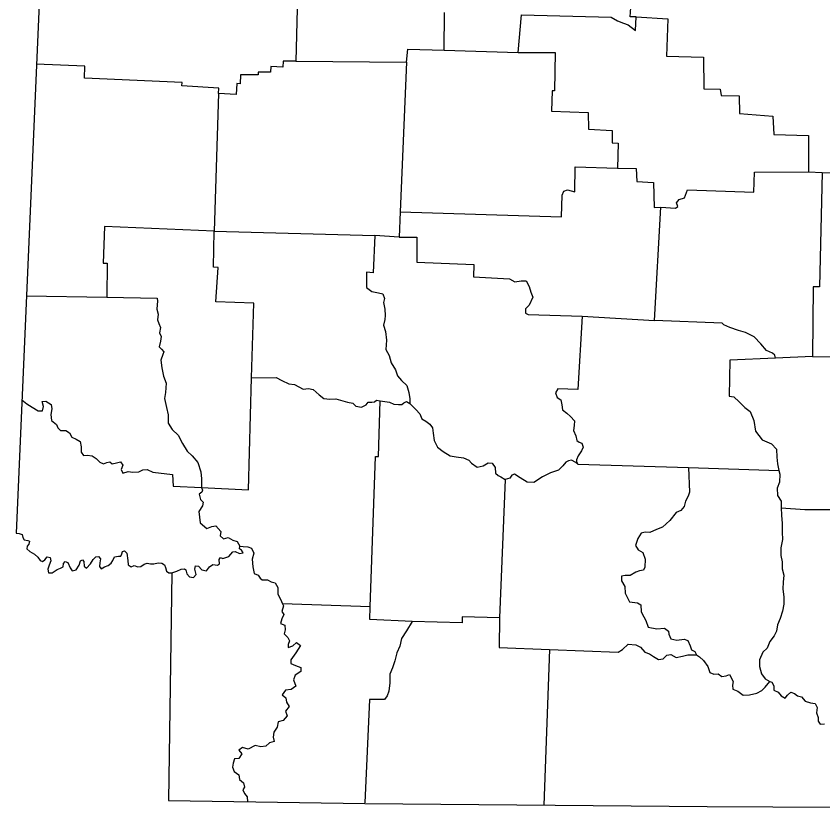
# Model space of a CAD drawing. Extents: x 1127717 to 1741049, y 2026793 to 2244711.
# Drawn here: x 1164311 to 1166334, y 2105853 to 2107839 of the extents above; entities that cross this region are included whole.
import ezdxf

# ---------------------------------------------------------------- set-up
doc = ezdxf.new("R2010")
doc.units = 0
doc.layers.add('30', color=7, linetype='Continuous')

msp = doc.modelspace()

# ---------------------------------------------------------------- linework, layer by layer
at = {"layer": '30'}
for points in [[(1164392.3, 2108428.4), (1164310.7, 2106541.8), (1164318.3, 2106541.4), (1164325.6, 2106538.2), (1164327.2, 2106531.3), (1164331.1, 2106525), (1164339.9, 2106523.2), (1164344, 2106522.2), (1164342.4, 2106514.3), (1164338.2, 2106508.9), (1164337.4, 2106502.3), (1164344.9, 2106495.7), (1164356.8, 2106489.5), (1164364.7, 2106481.5), (1164370.8, 2106473.3), (1164376.5, 2106471.1), (1164382.5, 2106475.3), (1164388.6, 2106482.8), (1164396.2, 2106481), (1164398, 2106472.4), (1164393.3, 2106461.3), (1164389.8, 2106452), (1164391.8, 2106442.5), (1164401.1, 2106442.1), (1164413.4, 2106450.9), (1164422.2, 2106453.9), (1164429, 2106457.8), (1164429.8, 2106465.4), (1164433.7, 2106470.6), (1164440.4, 2106468.1), (1164446.6, 2106454.9), (1164450.8, 2106447.4), (1164461.3, 2106450.1), (1164468.7, 2106461.7), (1164472.4, 2106472.8), (1164477.2, 2106474.6), (1164480.5, 2106470.5), (1164481.3, 2106458.8), (1164487.1, 2106454), (1164497.1, 2106464.8), (1164504, 2106476.1), (1164510.5, 2106482.4), (1164517.5, 2106483.5), (1164521.9, 2106477.5), (1164520.5, 2106467.5), (1164519.7, 2106458.2), (1164524.3, 2106452.4), (1164532.5, 2106457.7), (1164541.4, 2106461.2), (1164549.1, 2106466.8), (1164553.1, 2106473.6), (1164557.8, 2106482.4), (1164567.6, 2106484.6), (1164573.1, 2106484), (1164576, 2106489.9), (1164577.8, 2106495.6), (1164582.8, 2106497.4), (1164588.7, 2106491.6), (1164591, 2106473), (1164591.5, 2106462.7), (1164598.9, 2106457.8), (1164606.5, 2106460.6), (1164616, 2106457.3), (1164623.2, 2106458.4), (1164631.9, 2106464.4), (1164639.1, 2106466.7), (1164647.4, 2106464.9), (1164655.8, 2106464.7), (1164667.3, 2106467.9), (1164676.5, 2106466.8), (1164682.9, 2106462.8), (1164685.2, 2106455.9), (1164688.1, 2106446.6), (1164693.3, 2106442.4), (1164701.4, 2106442.3), (1164692.9, 2105871.2), (1165185.7, 2105863.4), (1166044, 2105856.1), (1166703.1, 2105852.7)], [(1165020.2, 2108022.1), (1165012.1, 2107725.9), (1165290.2, 2107723.6), (1165292.9, 2107756.5), (1165384.3, 2107754), (1165385.6, 2107847.9)], [(1165384.3, 2107754), (1165569.6, 2107748.3), (1165578.5, 2107842.3), (1165803.2, 2107836.4), (1165819.5, 2107827.5), (1165834, 2107821.8), (1165846.3, 2107817.5), (1165864.4, 2107803.4), (1165865.7, 2107837.2), (1165850.9, 2107837.7), (1165855.3, 2107897), (1165945.6, 2107894.6), (1165948.6, 2107927.6), (1166037.1, 2107926.2), (1166040.2, 2107943.3)], [(1165865.7, 2107837.2), (1165945.1, 2107832.1), (1165941.8, 2107738.5), (1166034.6, 2107736.2), (1166035.4, 2107657), (1166076.4, 2107656.1), (1166079, 2107640.3), (1166124.8, 2107639.1), (1166125.2, 2107594.7), (1166208.8, 2107588.3), (1166211.6, 2107542.5), (1166298.4, 2107539.6), (1166298.1, 2107448.8), (1166332.4, 2107446.8), (1166490.8, 2107442.4)], [(1165569.6, 2107748.3), (1165662.6, 2107747.9), (1165661, 2107651.6), (1165655, 2107651.5), (1165653.7, 2107600.7), (1165745.9, 2107597.7), (1165746.2, 2107555.5), (1165805.5, 2107552.6), (1165805.5, 2107521.2), (1165820.5, 2107520.7), (1165819.2, 2107457.8), (1165866.4, 2107456.5), (1165867.5, 2107424.5), (1165909.9, 2107421.4), (1165910.8, 2107358.9), (1165927.5, 2107359.9)], [(1165012.1, 2107725.9), (1164980.4, 2107726), (1164979.6, 2107711.2), (1164949.4, 2107712.7), (1164948.9, 2107698.6), (1164917.6, 2107698.7), (1164917.8, 2107692), (1164873.6, 2107692), (1164872.5, 2107669.6), (1164864, 2107670.5), (1164862.3, 2107642.8), (1164818.2, 2107645), (1164818.9, 2107658.4), (1164726.7, 2107664.4), (1164727.3, 2107672.3), (1164482.5, 2107683.3), (1164482.7, 2107713.6), (1164360.7, 2107718.5)], [(1165290.2, 2107723.6), (1165274.3, 2107348.2), (1165678.3, 2107335.7), (1165680.4, 2107389.8), (1165684.4, 2107399.9), (1165694, 2107403.4), (1165712.5, 2107398), (1165712.8, 2107461), (1165819.2, 2107457.8)], [(1164818.2, 2107645), (1164807.6, 2107299.5)], [(1166332.4, 2107446.8), (1166325.6, 2107160.1), (1166310.4, 2107159.6), (1166308.4, 2106985.4), (1166215.2, 2106981), (1166213.7, 2106988.6), (1166208.1, 2106993.7), (1166193.1, 2107000.4), (1166178.9, 2107016.8), (1166162.2, 2107034.5), (1166140, 2107045.6), (1166123.1, 2107050.4), (1166101.1, 2107058), (1166085.9, 2107064.7), (1166081.7, 2107068.8), (1165911.7, 2107075.5), (1165927.5, 2107359.9), (1165964.9, 2107357.6), (1165970.2, 2107361.3), (1165967.5, 2107370.9), (1165973.9, 2107379.3), (1165987.1, 2107383.6), (1165994.8, 2107403.5), (1166160.8, 2107397.7), (1166162.6, 2107447.5), (1166298.1, 2107448.8)], [(1165274.3, 2107348.2), (1165271.6, 2107285), (1165316, 2107284.5), (1165316.1, 2107221.8), (1165458.4, 2107216.3), (1165457.9, 2107185.3), (1165548, 2107180), (1165561.7, 2107172.4), (1165577.5, 2107175), (1165590.4, 2107174.8), (1165598, 2107160.6), (1165601.8, 2107146.9), (1165607.1, 2107133.7), (1165597.5, 2107114.3), (1165588.5, 2107104.7), (1165588.8, 2107094.2), (1165594.9, 2107090.8), (1165730.6, 2107086.6), (1165911.7, 2107075.5)], [(1164901.1, 2106932), (1164906.9, 2107119.3), (1164812, 2107122.5), (1164817.2, 2107208.3), (1164806, 2107209.4), (1164807.6, 2107299.5), (1164532, 2107311), (1164529, 2107219.5), (1164538.8, 2107219.1), (1164538.5, 2107133.8)], [(1164807.6, 2107299.5), (1165210.3, 2107288.7)], [(1165271.6, 2107285), (1165210.3, 2107288.7), (1165206.4, 2107195.5), (1165189.9, 2107196.5), (1165189.3, 2107158.6), (1165202.7, 2107148.4), (1165219.8, 2107144.8), (1165230.3, 2107142.4), (1165234.4, 2107130.9), (1165232.1, 2107120.7), (1165235.4, 2107104), (1165236.3, 2107087.7), (1165235.4, 2107078), (1165231.8, 2107064.2), (1165237, 2107047.9), (1165239.8, 2107026.4), (1165238.2, 2107002.8), (1165246.7, 2106987.7), (1165251.4, 2106969.2), (1165262.4, 2106951.4), (1165267.1, 2106936.3), (1165277.2, 2106925.2), (1165290.6, 2106912.3), (1165295.5, 2106894.6), (1165297.9, 2106878.8), (1165298.6, 2106867.1)], [(1164336.3, 2107137.7), (1164538.5, 2107133.8), (1164664.7, 2107131.4), (1164665.5, 2107124), (1164664.4, 2107114.5), (1164664, 2107104), (1164666.9, 2107091.3), (1164664.9, 2107077.1), (1164668.9, 2107068.2), (1164672.5, 2107057.9), (1164670.6, 2107044.8), (1164674.5, 2107035.4), (1164672.4, 2107024), (1164669.3, 2107009.5), (1164675.2, 2107003.5), (1164681.5, 2106997.2), (1164679, 2106989.8), (1164673.7, 2106976.1), (1164676, 2106956.5), (1164680.7, 2106936.1), (1164686.8, 2106917.9), (1164685.7, 2106894.8), (1164682.8, 2106879.4), (1164688.2, 2106857.3), (1164691.9, 2106838.7), (1164692.3, 2106818.2), (1164701.8, 2106801.8), (1164716.8, 2106787.5), (1164728.4, 2106766.8), (1164739.5, 2106747.5), (1164752.2, 2106735.6), (1164766.7, 2106719.4), (1164773.9, 2106695.7), (1164775.8, 2106678.2), (1164775.9, 2106656.3)], [(1166308.4, 2106985.4), (1166555.7, 2106984.3), (1166555.3, 2107017), (1166742.4, 2107019.3), (1166743.6, 2106988.8), (1166759.1, 2106988.8), (1166759.1, 2107102.7), (1166773.6, 2107099.8), (1166793.8, 2107093.8), (1166813.2, 2107084.9), (1166822.7, 2107070.9), (1166834.8, 2107065), (1166850.7, 2107073.3), (1166869.8, 2107074.6), (1166877.6, 2107056.6), (1166863.9, 2107038.5), (1166868, 2107023.9), (1166885.7, 2107025.5), (1166912, 2107033.2), (1166931.4, 2107021.1), (1166953.2, 2107012.9), (1166978.3, 2107016.1), (1166995.2, 2107013.4)], [(1165730.6, 2107086.6), (1165719.6, 2106902), (1165669.8, 2106904.3), (1165663.4, 2106893.7), (1165668.2, 2106882.1), (1165677.4, 2106876.7), (1165679.8, 2106864.3), (1165681.5, 2106851.6), (1165692.1, 2106842.9), (1165701.3, 2106834.4), (1165711.3, 2106823.7), (1165710.4, 2106811.8), (1165709, 2106799.4), (1165715, 2106786), (1165717.4, 2106774.7), (1165723.1, 2106770.4), (1165729.5, 2106768.1), (1165733.1, 2106757.3), (1165728.9, 2106748.3), (1165720.8, 2106735.8), (1165716.1, 2106726.1), (1165716.3, 2106720.9), (1165719.3, 2106715.1)], [(1166215.2, 2106981), (1166100.6, 2106976.2), (1166099.4, 2106885.9), (1166111, 2106883.8), (1166124.6, 2106871.1), (1166139, 2106857.5), (1166151.9, 2106847.3), (1166161.1, 2106824.5), (1166165.4, 2106797.5), (1166182.4, 2106776), (1166205.2, 2106766.3), (1166218, 2106752.3), (1166218.7, 2106732.5), (1166220.3, 2106715.8), (1166223.6, 2106699.2)], [(1164775.9, 2106656.3), (1164893.7, 2106651), (1164901.1, 2106932), (1164963.3, 2106932.6), (1164977.3, 2106925), (1164995, 2106916.8), (1165009.3, 2106914.9), (1165019.5, 2106908.8), (1165030.8, 2106902.8), (1165043.8, 2106905.2), (1165055.4, 2106902.2), (1165070.7, 2106889.3), (1165082.5, 2106880), (1165097.9, 2106878.4), (1165113, 2106878.6), (1165130.1, 2106873.8), (1165141.7, 2106870.7), (1165155.5, 2106867.9), (1165163, 2106860.3), (1165176.6, 2106858), (1165188.6, 2106864), (1165193.7, 2106870.5), (1165202.8, 2106870.6), (1165209.5, 2106871.7), (1165214.5, 2106875.2), (1165223.8, 2106873.6)], [(1164324.9, 2106876.1), (1164337.9, 2106866.8), (1164351.1, 2106857.7), (1164366.2, 2106848.9), (1164376.9, 2106849), (1164379, 2106859.7), (1164375.7, 2106871.9), (1164385.5, 2106872.7), (1164398.9, 2106864.6), (1164400.2, 2106853.6), (1164397.3, 2106839.8), (1164399.4, 2106824.5), (1164411.9, 2106814.5), (1164415.6, 2106806.1), (1164421.7, 2106799.3), (1164435.5, 2106799.4), (1164444.7, 2106794), (1164450.7, 2106782.9), (1164460.9, 2106777.9), (1164471.1, 2106771.8), (1164474.2, 2106758.9), (1164473.7, 2106745.1), (1164479.3, 2106736.9), (1164489.1, 2106737.7), (1164501, 2106735.8), (1164511.4, 2106729.4), (1164520.5, 2106720), (1164530, 2106715.5), (1164537.9, 2106719), (1164545.8, 2106720.7), (1164551.7, 2106716.1), (1164562.7, 2106718.1), (1164572.1, 2106720.8), (1164577.9, 2106712.8), (1164574.4, 2106701.9), (1164578.7, 2106692.5), (1164591.5, 2106696.6), (1164603.8, 2106695), (1164618.4, 2106695.4), (1164628.7, 2106701), (1164639.3, 2106701.5), (1164653.9, 2106695.1), (1164703.2, 2106688.8), (1164704.2, 2106659.7), (1164775.9, 2106656.3)], [(1165304.1, 2106320.6), (1165198.1, 2106325.2), (1165198.6, 2106356.9), (1165212.1, 2106734.1), (1165219.8, 2106734.5), (1165223.8, 2106873.6), (1165235.2, 2106872.5), (1165247.6, 2106870.4), (1165258.5, 2106865.9), (1165270.2, 2106864.7), (1165278.5, 2106865.1), (1165283.1, 2106869.3), (1165289.6, 2106872.5), (1165298.6, 2106867.1)], [(1165298.6, 2106867.1), (1165305.9, 2106860.1), (1165313.2, 2106852.1), (1165323.2, 2106841.4), (1165328, 2106829), (1165338.7, 2106822.6), (1165348.6, 2106815.5), (1165354.8, 2106805.9), (1165356.5, 2106793), (1165359.3, 2106774.1), (1165367.6, 2106757.7), (1165382, 2106747.2), (1165399.7, 2106736), (1165414.9, 2106733.6), (1165433, 2106730.6), (1165446.5, 2106724.7), (1165453.3, 2106717.7), (1165467, 2106707.4), (1165482.1, 2106711), (1165494.8, 2106718.4), (1165505.1, 2106717.3), (1165512.3, 2106706.4), (1165513, 2106692.8), (1165519.6, 2106686.7), (1165526.7, 2106683), (1165537.1, 2106676.9)], [(1165719.3, 2106715.1), (1165714.8, 2106719.5), (1165704.2, 2106724.7), (1165696, 2106723.8), (1165689.3, 2106720.4), (1165682, 2106710.7), (1165671.1, 2106700.2), (1165651.4, 2106693.1), (1165631.4, 2106683), (1165609, 2106669), (1165592.3, 2106669.6), (1165575.3, 2106680.6), (1165561.1, 2106689.9), (1165553.9, 2106687.1), (1165549.1, 2106680.3), (1165537.1, 2106676.9), (1165523.3, 2106329.5), (1165522.5, 2106255.4), (1165648.2, 2106250.2), (1165820.8, 2106243), (1165831.4, 2106250.2), (1165846.2, 2106263.8), (1165865, 2106262.1), (1165876.8, 2106255.7), (1165887.8, 2106243.6), (1165899.7, 2106239.5), (1165909.3, 2106232.7), (1165922.3, 2106224.6), (1165933.6, 2106226.6), (1165942.6, 2106236.2), (1165952.8, 2106237.5), (1165966.1, 2106229.6), (1165982.6, 2106233.4), (1165995.5, 2106236.7), (1166017.7, 2106236.8)], [(1165719.3, 2106715.1), (1165997.3, 2106706.6), (1166223.6, 2106699.2)], [(1165997.3, 2106706.6), (1165999.6, 2106644.8), (1165996.3, 2106634.6), (1165989.4, 2106621.9), (1165986.1, 2106608.8), (1165978.3, 2106599.2), (1165966, 2106593.4), (1165950.4, 2106573.9), (1165932, 2106557.3), (1165916.9, 2106551.1), (1165900.5, 2106543.3), (1165888.6, 2106544.2), (1165878.8, 2106542.2), (1165870.5, 2106528.3), (1165864.2, 2106510.7), (1165870.7, 2106500.1), (1165882.5, 2106493), (1165888.4, 2106476.7), (1165887.6, 2106456.7), (1165884.2, 2106449.4), (1165874.3, 2106447.4), (1165865.4, 2106444), (1165851.2, 2106435.4), (1165838.1, 2106435.6), (1165829, 2106434.1), (1165829.1, 2106422.2), (1165837.6, 2106408.4), (1165838.3, 2106391.5), (1165849.2, 2106369.6), (1165869.2, 2106367.4), (1165878.1, 2106362.2), (1165878.6, 2106344.8), (1165885.5, 2106332), (1165889.9, 2106323.1), (1165896, 2106306.4), (1165917.7, 2106302.2), (1165937, 2106303.3), (1165946.9, 2106296), (1165948.2, 2106288.1), (1165953, 2106276.6), (1165968.2, 2106273.4), (1165986.2, 2106276), (1165995.9, 2106272.5), (1166001.4, 2106259.3), (1166005.1, 2106249.5), (1166013.1, 2106245), (1166017.7, 2106236.8)], [(1166223.6, 2106699.2), (1166226.8, 2106689.9), (1166225.5, 2106670.1), (1166219.7, 2106655.2), (1166220.9, 2106636.8), (1166229.4, 2106622.1), (1166229.7, 2106611.9), (1166229.4, 2106605.7)], [(1164775.9, 2106656.3), (1164777.9, 2106650.1), (1164776.2, 2106645.1), (1164769.9, 2106639.7), (1164773, 2106626.8), (1164779.6, 2106619.8), (1164778.2, 2106610.3), (1164769.2, 2106596.1), (1164772, 2106568.2), (1164788.7, 2106553.3), (1164801.9, 2106558.8), (1164812, 2106560.3), (1164824.1, 2106546.3), (1164822.3, 2106534.9), (1164830.5, 2106527.4), (1164842.7, 2106530.7), (1164854.5, 2106524.6), (1164864.7, 2106521.1), (1164872.2, 2106509.7)], [(1166229.4, 2106605.7), (1166230.8, 2106587.3), (1166232.5, 2106566.5), (1166232.2, 2106544.6), (1166233.3, 2106526), (1166228.9, 2106505.3), (1166229, 2106486), (1166232.6, 2106470), (1166232.3, 2106452.3), (1166236.1, 2106436.3), (1166235.1, 2106419.2), (1166234.1, 2106402.5), (1166236.8, 2106381.7), (1166236.3, 2106363.6), (1166233.3, 2106346.2), (1166227.3, 2106327.7), (1166220.4, 2106312.1), (1166217.7, 2106295.7), (1166212.3, 2106284.6), (1166201.5, 2106270.5), (1166194.3, 2106253.2), (1166184.1, 2106243.6), (1166175.2, 2106224.4), (1166175.4, 2106207.3), (1166180.1, 2106189.3), (1166189.9, 2106176.7), (1166201.5, 2106169.4)], [(1166229.4, 2106605.7), (1166289.4, 2106601.1), (1166542.3, 2106601.6)], [(1164701.4, 2106442.3), (1164713.7, 2106446.4), (1164724.7, 2106451.9), (1164732.8, 2106452.7), (1164736.4, 2106449.8), (1164739.1, 2106440), (1164745.4, 2106432), (1164755.9, 2106430.4), (1164762, 2106438.4), (1164758.6, 2106451.6), (1164760.9, 2106459.9), (1164768.3, 2106458.8), (1164776.2, 2106450.3), (1164787.9, 2106447.5), (1164795.7, 2106457.4), (1164804.1, 2106463.7), (1164816, 2106461.6), (1164820.4, 2106465.3), (1164819.6, 2106475.8), (1164823, 2106480.8), (1164829, 2106478.3), (1164844.3, 2106483.7), (1164854.3, 2106494.8), (1164860.3, 2106495.6), (1164870.7, 2106490.9), (1164879.8, 2106492.7), (1164876.1, 2106499.4), (1164871.1, 2106502.6), (1164872.2, 2106509.7)], [(1164872.2, 2106509.7), (1164880.5, 2106508.2), (1164892, 2106507.5), (1164901.2, 2106504.7), (1164907.2, 2106491.7), (1164903.1, 2106476.6), (1164904.7, 2106457.5), (1164908, 2106440.5), (1164918.2, 2106436.3), (1164923.1, 2106429.3), (1164928, 2106424.6), (1164941.4, 2106424.9), (1164950.8, 2106420.2), (1164960.8, 2106417.2), (1164967, 2106405.2), (1164967, 2106389.2), (1164973.5, 2106376.2), (1164979.2, 2106364.7)], [(1165198.6, 2106356.9), (1164979.2, 2106364.7), (1164981.1, 2106359.4), (1164977.5, 2106345.6), (1164981.9, 2106337.9), (1164977.4, 2106327), (1164973.9, 2106314.9), (1164985, 2106310.9), (1164985.8, 2106299.7), (1164983.2, 2106289), (1164991.9, 2106280.3), (1164996.5, 2106271.9), (1164993.3, 2106262.9), (1164993.1, 2106254.8), (1165004.6, 2106258.9), (1165013.6, 2106268), (1165023.7, 2106259.7), (1165012, 2106241.8), (1165000, 2106224.4), (1164999.4, 2106214.6), (1165011.4, 2106209.6), (1165025, 2106205.1), (1165024.8, 2106194.9), (1165010.8, 2106186), (1165006.3, 2106174.2), (1165012.7, 2106157.9), (1165000.4, 2106149.5), (1164986.1, 2106148.1), (1164978, 2106136), (1164987.4, 2106128.7), (1164989.1, 2106118), (1164995.4, 2106107.1), (1164986.1, 2106095.6), (1164990.7, 2106083.6), (1164980.5, 2106072.3), (1164967.8, 2106068.3), (1164965.4, 2106055), (1164957.5, 2106042.7), (1164955.7, 2106030.1), (1164957.6, 2106019.6), (1164945.9, 2106016.2), (1164937.4, 2106007.5), (1164924.7, 2106006), (1164910.2, 2106009.1), (1164892.7, 2106000.1), (1164878.2, 2106004), (1164869.7, 2105997.4), (1164876.5, 2105988), (1164869.1, 2105976.7), (1164858.6, 2105975.9), (1164855.5, 2105964.5), (1164853.5, 2105954.8), (1164857.8, 2105944), (1164869.1, 2105935.9), (1164871.3, 2105923.5), (1164881, 2105915.9), (1164883.6, 2105904.5), (1164879.2, 2105897.6), (1164883.6, 2105888.5), (1164890.1, 2105880), (1164890.9, 2105868.1)], [(1165523.3, 2106329.5), (1165429.8, 2106332.3), (1165429.6, 2106317), (1165304.1, 2106320.6), (1165290.1, 2106297), (1165277.6, 2106277.6), (1165273, 2106258.2), (1165265.8, 2106241.8), (1165260.5, 2106221.4), (1165254.7, 2106203.9), (1165248.5, 2106188.5), (1165248.1, 2106166.6), (1165245.6, 2106145.1), (1165241.8, 2106133.8), (1165235, 2106124.3), (1165197.3, 2106124.3), (1165185.7, 2105865.1)], [(1165648.2, 2106250.2), (1165634.1, 2105859.4)], [(1166017.7, 2106236.8), (1166025, 2106231.7), (1166035.1, 2106222.5), (1166045.8, 2106207), (1166050.6, 2106192.7), (1166061, 2106188.4), (1166072, 2106189.2), (1166081, 2106182.4), (1166091.5, 2106184.3), (1166099.9, 2106187.5), (1166109.2, 2106170), (1166107.3, 2106160.7), (1166108.8, 2106150.7), (1166121.4, 2106145.7), (1166134.1, 2106135.7), (1166150.1, 2106135.9), (1166168.3, 2106140.9), (1166181.5, 2106147.3), (1166189.6, 2106155.5), (1166201.5, 2106169.4)], [(1166201.5, 2106169.4), (1166206.7, 2106168.1), (1166211.3, 2106159.2), (1166211.4, 2106148.2), (1166222.5, 2106142.6), (1166229.7, 2106133.9), (1166239.7, 2106128.2), (1166245.7, 2106135.3), (1166254.2, 2106143.2), (1166262.8, 2106139.7), (1166270.8, 2106133.4), (1166281, 2106131.1), (1166290.3, 2106120.4), (1166303.2, 2106115.9), (1166314.8, 2106114.8), (1166320.4, 2106104.2), (1166318.2, 2106090.9), (1166322.8, 2106079.1), (1166322.2, 2106070.6), (1166327.8, 2106062.8), (1166338.8, 2106063.4)]]:
    msp.add_lwpolyline(points, dxfattribs=at)

doc.saveas('drawing.dxf')
